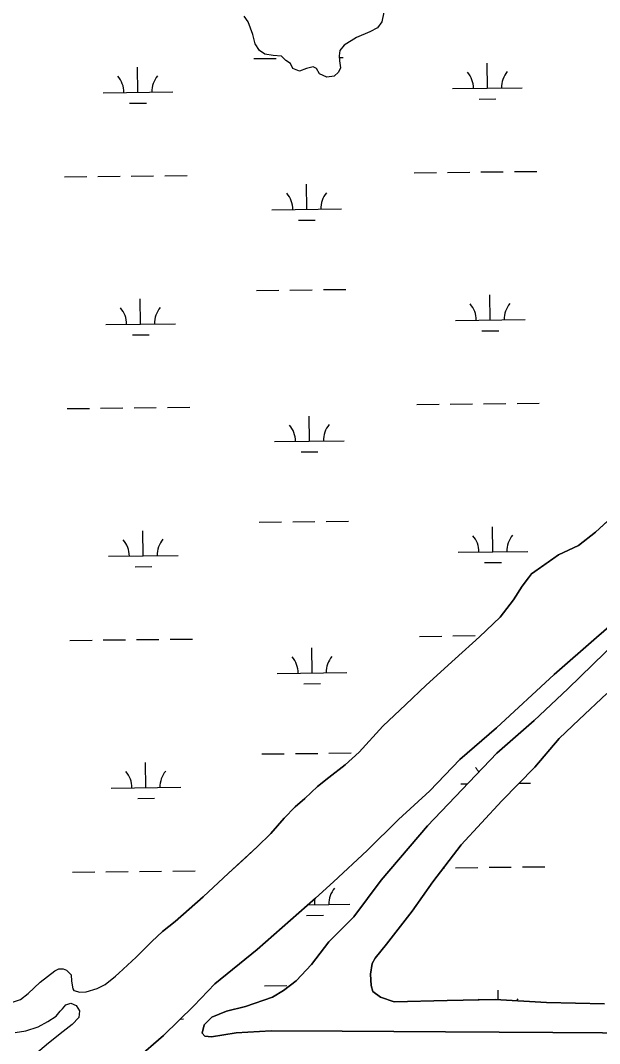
# Model space of a CAD drawing. Extents: x 3684037 to 3722149, y 433263 to 459021.
# Drawn here: x 3692090 to 3692922, y 448618 to 450087 of the extents above; entities that cross this region are included whole.
import ezdxf

# ---------------------------------------------------------------- set-up
doc = ezdxf.new("R2010")
doc.units = 0
doc.layers.add('V-TOPO-SHOR', color=7, linetype='Continuous')
doc.layers.add('V-WETL-SWMP', color=7, linetype='Continuous')

msp = doc.modelspace()

# ---------------------------------------------------------------- linework, layer by layer
at = {"layer": 'V-TOPO-SHOR'}
for points in [[(3692611.8, 450098.5), (3692609, 450084.5), (3692602.7, 450076.2), (3692591.7, 450070.2), (3692572.6, 450062.3), (3692555.2, 450051), (3692548.9, 450043.3), (3692547.8, 450035.7), (3692548.5, 450028.7), (3692549.8, 450018.8), (3692547, 450012.3), (3692540.6, 450006.4), (3692530.2, 450005), (3692519.6, 450010.1), (3692515.4, 450017.7), (3692510.7, 450019.9), (3692500.8, 450017.5), (3692490.9, 450013.8), (3692481.5, 450017.8), (3692477.9, 450024.7), (3692471.4, 450029.3), (3692464.9, 450035.1), (3692453.2, 450036.1), (3692440.9, 450038.2), (3692433.2, 450043.4), (3692427.2, 450053.2), (3692424.1, 450066.6), (3692417.4, 450084.6), (3692411.5, 450092.7)], [(3692957.9, 449390.7), (3692915.9, 449352.2), (3692891.3, 449332.9), (3692862.4, 449319.4), (3692847.8, 449309.1), (3692823.7, 449292.2), (3692819.7, 449286.8), (3692810.4, 449274.8), (3692798.2, 449255.1), (3692779, 449230), (3692749.2, 449201.7), (3692714.2, 449170.4), (3692672.7, 449132.5), (3692643.5, 449104.8), (3692610.7, 449073.6), (3692576.3, 449036.3), (3692556.5, 449018.3), (3692533, 449000.2), (3692516.6, 448986.9), (3692498.5, 448970.1), (3692484.5, 448958), (3692468.7, 448941.8), (3692449.5, 448919.6), (3692430.2, 448900.4), (3692409.2, 448881.1), (3692388.7, 448862.5), (3692352.5, 448828.8), (3692312.2, 448793.3), (3692294, 448778.8), (3692278.8, 448764.4), (3692256.6, 448742.1), (3692231.5, 448719.3), (3692226.8, 448714.7)], [(3692970, 449246.6), (3692917, 449200.8), (3692856.4, 449148), (3692773.5, 449071.5), (3692721, 449025.8), (3692677.8, 448980.8), (3692632.9, 448939.8), (3692588, 448895.4), (3692539.6, 448850.3), (3692513.7, 448826.6), (3692430.1, 448753), (3692369.5, 448703.7), (3692339, 448672.3), (3692295.8, 448629.6), (3692256, 448595.2)], [(3692354.1, 448644.9), (3692364.9, 448656.1), (3692386.2, 448664.5), (3692413.4, 448671.3), (3692452, 448684.6), (3692468.1, 448694.1), (3692485.9, 448708.3), (3692508.2, 448731.8), (3692533.2, 448764), (3692568.7, 448799.9), (3692607.9, 448852.6), (3692674.6, 448930.7), (3692774, 449034.8), (3692827.8, 449081.9), (3692875.9, 449127.3), (3692947.4, 449196.7)], [(3692932.2, 449120.6), (3692892.2, 449083.5), (3692863.6, 449055.8), (3692828.8, 449014.7), (3692781.4, 448966.5), (3692723.1, 448903.6), (3692682.2, 448850.2), (3692652.6, 448808.1), (3692615.6, 448760.6), (3692599.7, 448740.6), (3692595.1, 448733), (3692593, 448717.9), (3692593.9, 448701.7), (3692596.3, 448693), (3692606.9, 448684.5), (3692626.7, 448677.8), (3692702.6, 448680.1), (3692771.6, 448681.6), (3692845.3, 448676.9), (3692928.8, 448675.2)], [(3692073.1, 448675.8), (3692090.4, 448681.2), (3692101.3, 448690.1), (3692118.4, 448706.5), (3692139.7, 448722.5), (3692145.4, 448725.5), (3692151.8, 448725.6), (3692156.5, 448723.3), (3692162.9, 448717), (3692163.6, 448707.8), (3692165.5, 448696.8), (3692166.7, 448694.5), (3692175.5, 448691.7), (3692184.7, 448692.4), (3692200.3, 448697.3), (3692211.8, 448702.7), (3692226.8, 448714.7)], [(3692082.8, 448634), (3692097.9, 448636.5), (3692115.8, 448642), (3692129.6, 448649.7), (3692141.6, 448657.4), (3692147.3, 448664.5), (3692150.7, 448668), (3692155.3, 448673.9), (3692162.8, 448676.3), (3692170.4, 448672.9), (3692175.1, 448664.9), (3692174.1, 448655.6), (3692164.4, 448645.6), (3692151.8, 448635.6), (3692130.6, 448618.5), (3692071.7, 448568.8)], [(3694016, 448630.6), (3693891.9, 448636.3), (3693834.5, 448634.9), (3693707, 448630.2), (3693554.5, 448629.2), (3693405.5, 448631.1), (3693244.3, 448631.1), (3693068, 448632.6), (3692854.6, 448634.1), (3692700.4, 448634.8), (3692551.9, 448636.1), (3692450.4, 448636.4), (3692400, 448633.4), (3692364.7, 448627.6), (3692354.9, 448628.7), (3692351.3, 448633.3), (3692354.1, 448644.9)]]:
    msp.add_lwpolyline(points, dxfattribs=at)
at = {"layer": 'V-WETL-SWMP'}
for p, q in [((3692417.4, 450084.6), (3692411.5, 450092.7)), ((3692611.8, 450098.5), (3692609, 450084.5)), ((3692424.1, 450066.6), (3692417.4, 450084.6)), ((3692602.7, 450076.2), (3692591.7, 450070.2)), ((3692609, 450084.5), (3692602.7, 450076.2)), ((3692427.2, 450053.2), (3692424.1, 450066.6)), ((3692572.6, 450062.3), (3692555.2, 450051)), ((3692591.7, 450070.2), (3692572.6, 450062.3)), ((3692433.2, 450043.4), (3692427.2, 450053.2)), ((3692555.2, 450051), (3692548.9, 450043.3)), ((3692425.4, 450031.8), (3692457.4, 450032.1)), ((3692440.9, 450038.2), (3692433.2, 450043.4)), ((3692453.2, 450036.1), (3692440.9, 450038.2)), ((3692464.9, 450035.1), (3692453.2, 450036.1)), ((3692471.4, 450029.3), (3692464.9, 450035.1)), ((3692548.9, 450043.3), (3692547.8, 450035.7)), ((3692547.8, 450035.7), (3692548.5, 450028.7)), ((3692548.1, 450033.2), (3692553.4, 450033.3)), ((3692258.9, 449983.4), (3692258.4, 450019.4)), ((3692477.9, 450024.7), (3692471.4, 450029.3)), ((3692481.5, 450017.8), (3692477.9, 450024.7)), ((3692490.9, 450013.8), (3692481.5, 450017.8)), ((3692500.8, 450017.5), (3692490.9, 450013.8)), ((3692510.7, 450019.9), (3692500.8, 450017.5)), ((3692515.4, 450017.7), (3692510.7, 450019.9)), ((3692519.6, 450010.1), (3692515.4, 450017.7)), ((3692549.8, 450018.8), (3692547, 450012.3)), ((3692548.5, 450028.7), (3692549.8, 450018.8)), ((3692760.7, 449989.2), (3692760.3, 450025.2)), ((3692530.2, 450005), (3692519.6, 450010.1)), ((3692540.6, 450006.4), (3692530.2, 450005)), ((3692547, 450012.3), (3692540.6, 450006.4)), ((3692710.7, 449988.7), (3692810.7, 449989.8)), ((3692208.9, 449982.8), (3692308.9, 449984)), ((3692748.9, 449973.7), (3692772.9, 449974)), ((3692247, 449967.8), (3692271, 449968.1)), ((3692799.3, 449869.6), (3692831.3, 449870)), ((3692153.4, 449862.1), (3692185.4, 449862.5)), ((3692201.4, 449862.7), (3692233.4, 449863)), ((3692249.4, 449863.2), (3692281.4, 449863.6)), ((3692297.4, 449863.8), (3692329.4, 449864.1)), ((3692655.3, 449867.9), (3692687.3, 449868.3)), ((3692703.3, 449868.5), (3692735.3, 449868.9)), ((3692751.3, 449869.1), (3692783.3, 449869.4)), ((3692501.3, 449815.4), (3692500.9, 449851.4)), ((3692451.3, 449814.8), (3692551.3, 449816)), ((3692489.5, 449799.8), (3692513.5, 449800.1)), ((3692429.2, 449699.1), (3692461.2, 449699.5)), ((3692477.2, 449699.7), (3692509.2, 449700.1)), ((3692525.2, 449700.2), (3692557.2, 449700.6)), ((3692262.7, 449650.8), (3692262.3, 449686.8)), ((3692764.6, 449656.6), (3692764.2, 449692.6)), ((3692212.7, 449650.2), (3692312.7, 449651.3)), ((3692714.6, 449656), (3692814.6, 449657.2)), ((3692250.9, 449635.2), (3692274.9, 449635.5)), ((3692752.8, 449641), (3692776.8, 449641.3)), ((3692659.2, 449535.3), (3692691.2, 449535.7)), ((3692707.2, 449535.8), (3692739.2, 449536.2)), ((3692755.2, 449536.4), (3692787.2, 449536.8)), ((3692803.1, 449537), (3692835.1, 449537.3)), ((3692157.3, 449529.4), (3692189.3, 449529.8)), ((3692205.3, 449530), (3692237.3, 449530.4)), ((3692253.3, 449530.6), (3692285.3, 449530.9)), ((3692301.3, 449531.1), (3692333.3, 449531.5)), ((3692505.2, 449482.7), (3692504.7, 449518.7)), ((3692455.2, 449482.2), (3692555.2, 449483.3)), ((3692493.3, 449467.2), (3692517.3, 449467.5)), ((3692915.9, 449352.2), (3692957.9, 449390.7)), ((3692433.1, 449366.5), (3692465.1, 449366.8)), ((3692481.1, 449367), (3692513.1, 449367.4)), ((3692529.1, 449367.6), (3692561.1, 449368)), ((3692768.5, 449323.9), (3692768.1, 449359.9)), ((3692266.6, 449318.1), (3692266.2, 449354.1)), ((3692891.3, 449332.8), (3692915.9, 449352.2)), ((3692862.4, 449319.4), (3692891.3, 449332.8)), ((3692216.6, 449317.5), (3692316.6, 449318.7)), ((3692718.5, 449323.4), (3692818.5, 449324.5)), ((3692823.7, 449292.2), (3692862.4, 449319.4)), ((3692254.8, 449302.5), (3692278.8, 449302.8)), ((3692756.6, 449308.4), (3692780.6, 449308.7)), ((3692810.4, 449274.8), (3692819.7, 449286.8)), ((3692819.7, 449286.8), (3692823.7, 449292.2)), ((3692798.2, 449255.1), (3692810.4, 449274.8)), ((3692779, 449230), (3692798.2, 449255.1)), ((3692749.2, 449201.7), (3692779, 449230)), ((3692161.2, 449196.8), (3692193.2, 449197.2)), ((3692209.2, 449197.4), (3692241.2, 449197.7)), ((3692257.1, 449197.9), (3692289.1, 449198.3)), ((3692305.1, 449198.5), (3692337.1, 449198.8)), ((3692663, 449202.6), (3692695, 449203)), ((3692711, 449203.2), (3692743, 449203.6)), ((3692714.2, 449170.4), (3692749.2, 449201.7)), ((3692509, 449150.1), (3692508.6, 449186.1)), ((3692672.7, 449132.5), (3692714.2, 449170.4)), ((3692459, 449149.5), (3692559, 449150.7)), ((3692497.2, 449134.5), (3692521.2, 449134.8)), ((3692643.5, 449104.8), (3692672.7, 449132.5)), ((3692610.7, 449073.6), (3692643.5, 449104.8)), ((3692576.3, 449036.3), (3692610.7, 449073.6)), ((3692437, 449033.8), (3692469, 449034.2)), ((3692485, 449034.4), (3692517, 449034.7)), ((3692533, 449034.9), (3692565, 449035.3)), ((3692556.5, 449018.3), (3692576.3, 449036.3)), ((3692270.5, 448985.4), (3692270, 449021.4)), ((3692533, 449000.2), (3692556.5, 449018.3)), ((3692516.6, 448986.9), (3692533, 449000.2)), ((3692722.3, 448990.7), (3692732, 448990.8)), ((3692806.2, 448991.7), (3692822.3, 448991.9)), ((3692220.5, 448984.9), (3692320.5, 448986)), ((3692498.5, 448970.1), (3692516.6, 448986.9)), ((3692258.6, 448969.9), (3692282.6, 448970.2)), ((3692484.5, 448958), (3692498.5, 448970.1)), ((3692468.7, 448941.8), (3692484.5, 448958)), ((3692449.5, 448919.6), (3692468.7, 448941.8)), ((3692430.2, 448900.4), (3692449.5, 448919.6)), ((3692388.7, 448862.5), (3692430.2, 448900.4)), ((3692762.9, 448871.1), (3692794.9, 448871.5)), ((3692810.9, 448871.7), (3692842.9, 448872)), ((3692165, 448864.1), (3692197, 448864.5)), ((3692213, 448864.7), (3692245, 448865.1)), ((3692261, 448865.3), (3692293, 448865.6)), ((3692309, 448865.8), (3692341, 448866.2)), ((3692352.5, 448828.8), (3692388.7, 448862.5)), ((3692697.6, 448870.3), (3692698.9, 448870.4)), ((3692714.9, 448870.5), (3692746.9, 448870.9)), ((3692312.2, 448793.3), (3692352.5, 448828.8)), ((3692503.1, 448817.3), (3692562.9, 448818)), ((3692512.9, 448817.4), (3692512.8, 448825.9)), ((3692501.1, 448801.9), (3692525.1, 448802.2)), ((3692294, 448778.8), (3692312.2, 448793.3)), ((3692278.8, 448764.4), (3692294, 448778.8)), ((3692256.6, 448742.1), (3692278.8, 448764.4)), ((3692231.5, 448719.3), (3692256.6, 448742.1)), ((3692139.7, 448722.5), (3692145.4, 448725.5)), ((3692145.4, 448725.5), (3692151.8, 448725.6)), ((3692151.8, 448725.6), (3692156.5, 448723.3)), ((3692118.4, 448706.5), (3692139.7, 448722.5)), ((3692156.5, 448723.3), (3692162.9, 448717)), ((3692162.9, 448717), (3692163.6, 448707.8)), ((3692211.8, 448702.7), (3692226.8, 448714.7)), ((3692226.8, 448714.7), (3692231.5, 448719.3)), ((3692101.3, 448690.1), (3692118.4, 448706.5)), ((3692163.6, 448707.8), (3692165.5, 448696.8)), ((3692165.5, 448696.8), (3692166.7, 448694.5)), ((3692184.7, 448692.4), (3692200.3, 448697.3)), ((3692200.3, 448697.3), (3692211.8, 448702.7)), ((3692440.8, 448701.2), (3692472.8, 448701.5)), ((3692073.1, 448675.8), (3692090.4, 448681.2)), ((3692090.4, 448681.2), (3692101.3, 448690.1)), ((3692166.7, 448694.5), (3692175.5, 448691.7)), ((3692175.5, 448691.7), (3692184.7, 448692.4)), ((3692775.9, 448681.4), (3692775.8, 448694.6)), ((3692319.8, 448653.3), (3692324.3, 448653.4))]:
    msp.add_line(p, q, dxfattribs=at)
for points in [[(3692256, 448595.2), (3692295.8, 448629.6), (3692339, 448672.3), (3692369.5, 448703.7), (3692430.1, 448753), (3692513.7, 448826.6), (3692539.6, 448850.3), (3692588, 448895.4), (3692632.9, 448939.8), (3692677.8, 448980.8), (3692721, 449025.8), (3692773.5, 449071.5), (3692856.4, 449148), (3692917, 449200.8), (3692970, 449246.6)], [(3692947.4, 449196.7), (3692875.9, 449127.3), (3692827.8, 449081.9), (3692774, 449034.8), (3692674.6, 448930.7), (3692607.9, 448852.6), (3692568.7, 448799.9), (3692533.2, 448764), (3692508.2, 448731.8), (3692485.9, 448708.3), (3692468.1, 448694.1), (3692452, 448684.6), (3692413.4, 448671.3), (3692386.2, 448664.5), (3692364.9, 448656.1), (3692354.1, 448644.9), (3692351.3, 448633.3), (3692354.9, 448628.7), (3692364.7, 448627.6), (3692400, 448633.4), (3692450.4, 448636.4), (3692551.9, 448636.1), (3692700.3, 448634.8), (3692854.6, 448634.1), (3693068, 448632.6)], [(3692626.7, 448677.8), (3692606.9, 448684.5), (3692596.3, 448693), (3692593.9, 448701.7), (3692593, 448717.9), (3692595.1, 448733), (3692599.7, 448740.6), (3692615.6, 448760.6), (3692652.6, 448808.1), (3692682.2, 448850.2), (3692723.1, 448903.6), (3692781.4, 448966.5), (3692828.8, 449014.7), (3692863.6, 449055.8), (3692892.2, 449083.5), (3692932.2, 449120.6)], [(3692928.8, 448675.2), (3692845.3, 448676.9), (3692771.6, 448681.6), (3692702.6, 448680.1), (3692626.7, 448677.8)], [(3692082.8, 448634), (3692097.9, 448636.5), (3692115.8, 448642), (3692129.6, 448649.7), (3692141.6, 448657.4), (3692147.3, 448664.5), (3692150.7, 448668), (3692155.3, 448673.9), (3692162.8, 448676.3), (3692170.4, 448672.9), (3692175.1, 448664.9), (3692174.1, 448655.6), (3692164.4, 448645.6), (3692151.8, 448635.6), (3692130.6, 448618.5), (3692071.7, 448568.9)]]:
    msp.add_lwpolyline(points, dxfattribs=at)
for centre, start, end in [((3692203.6, 449983.2), 359.8949, 41.4385), ((3692314.1, 449984.5), 139.8949, 181.4385), ((3692705.5, 449989.1), 359.8949, 41.4385), ((3692816, 449990.4), 139.8949, 181.4385), ((3692446.1, 449815.2), 359.8949, 41.4385), ((3692556.5, 449816.5), 139.8949, 181.4385), ((3692709.4, 449656.4), 359.8949, 41.4385), ((3692819.8, 449657.7), 139.8949, 181.4385), ((3692207.5, 449650.6), 359.8949, 41.4385), ((3692318, 449651.9), 139.8949, 181.4385), ((3692449.9, 449482.6), 359.8949, 41.4385), ((3692560.4, 449483.9), 139.8949, 181.4385), ((3692211.4, 449317.9), 359.8949, 41.4385), ((3692321.8, 449319.2), 139.8949, 181.4385), ((3692713.2, 449323.8), 359.8949, 41.4385), ((3692823.7, 449325.1), 139.8949, 181.4385), ((3692453.8, 449149.9), 359.8949, 41.4385), ((3692564.3, 449151.2), 139.8949, 181.4385), ((3692215.2, 448985.3), 359.8949, 41.4385), ((3692325.7, 448986.6), 139.8949, 181.4385), ((3692717.1, 448991.1), 28.1273, 41.4385), ((3692568.1, 448818.6), 139.8949, 181.4385), ((3692721, 448658.5), 39.9582, 41.4385), ((3692831.4, 448659.8), 139.8949, 145.6042)]:
    msp.add_arc(centre, 35.2, start, end, dxfattribs=at)

doc.saveas('drawing.dxf')
